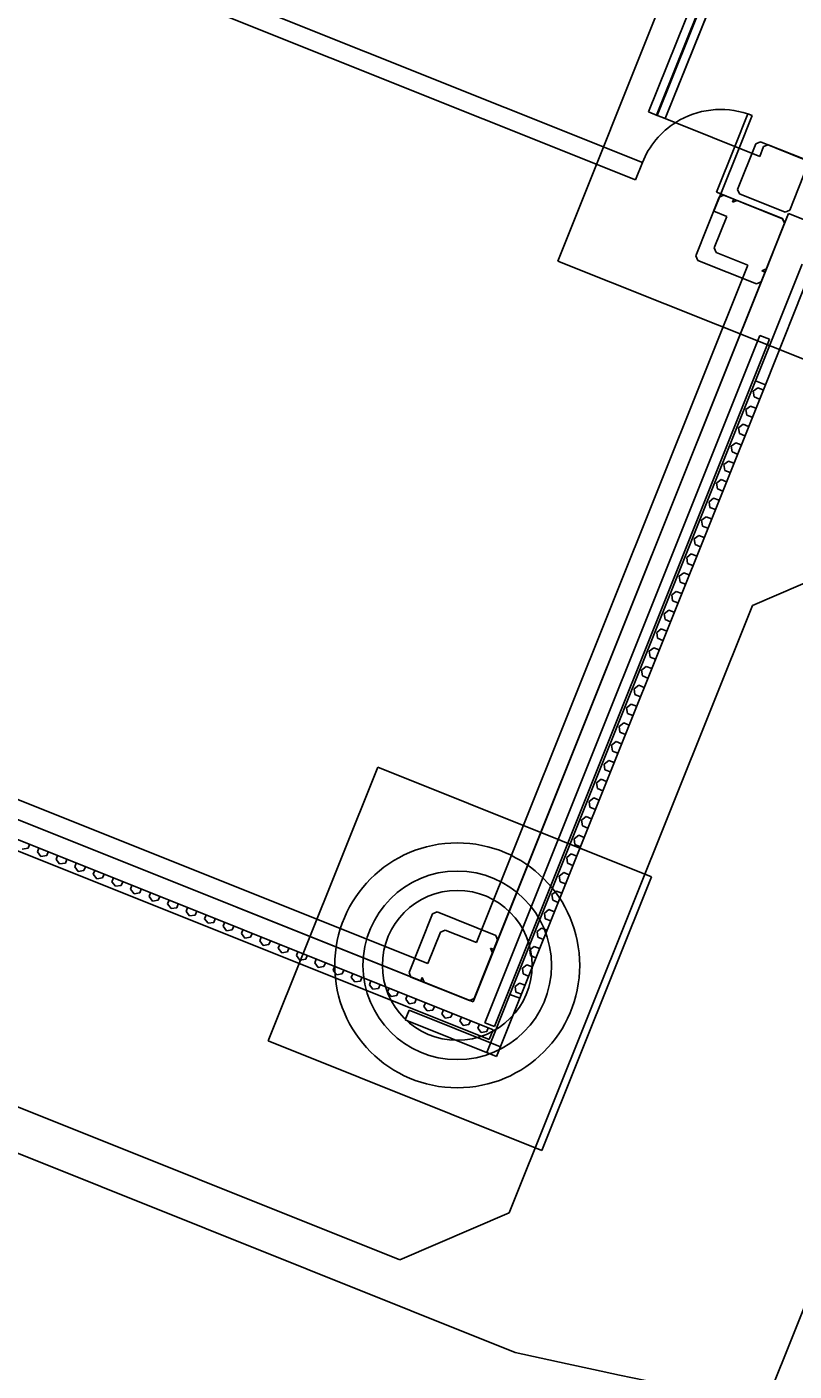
# Model space of a CAD drawing. Extents: x 468143 to 491361, y 1438528 to 1468730.
# Drawn here: x 488793.59 to 488820.92, y 1466835.35 to 1466883.24 of the extents above; entities that cross this region are included whole.
import ezdxf

# ---------------------------------------------------------------- set-up
doc = ezdxf.new("R2010")
doc.units = 0
doc.layers.add('Default', color=7, linetype='Continuous')
doc.layers.add('Xreference_dp', color=7, linetype='Continuous')

# ---------------------------------------------------------------- blocks, each defined once
blk = doc.blocks.new('FP_83-1_GROUND LEVEL PLAN')
at = {"layer": 'Default'}
for p, q in [((10229.28, -4482.41), (10227.13, -4483.66)), ((10229.28, -4482.41), (10229.28, -4480.69)), ((10233.58, -4482.41), (10233.58, -4480.69)), ((10235.72, -4483.66), (10233.58, -4482.41)), ((10237.87, -4482.41), (10235.72, -4483.66)), ((10237.87, -4482.41), (10237.87, -4480.69)), ((10242.17, -4482.41), (10242.17, -4480.69)), ((10244.31, -4483.66), (10242.17, -4482.41)), ((10246.46, -4482.41), (10244.31, -4483.66)), ((10246.46, -4482.41), (10246.46, -4480.69)), ((10250.75, -4482.41), (10250.75, -4480.69)), ((10252.89, -4483.66), (10250.75, -4482.41)), ((10255.03, -4482.41), (10252.89, -4483.66)), ((10255.03, -4482.41), (10255.03, -4480.69)), ((10259.32, -4482.41), (10259.32, -4480.69)), ((10261.46, -4483.66), (10259.32, -4482.41)), ((10263.6, -4482.41), (10261.46, -4483.66)), ((10263.6, -4482.41), (10263.6, -4480.69)), ((10267.88, -4482.41), (10267.88, -4480.69)), ((10270.02, -4483.66), (10267.88, -4482.41)), ((10272.16, -4482.41), (10270.02, -4483.66)), ((10272.16, -4482.41), (10272.16, -4480.69)), ((10276.43, -4482.41), (10276.43, -4480.69)), ((10278.57, -4483.66), (10276.43, -4482.41)), ((10280.7, -4482.41), (10278.57, -4483.66)), ((10280.7, -4482.41), (10280.7, -4480.69)), ((10284.97, -4482.41), (10284.97, -4480.69)), ((10287.11, -4483.66), (10284.97, -4482.41)), ((10289.24, -4482.41), (10287.11, -4483.66)), ((10289.24, -4482.41), (10289.24, -4480.69)), ((10293.5, -4482.41), (10293.5, -4480.69)), ((10295.63, -4483.66), (10293.5, -4482.41)), ((10297.76, -4482.41), (10295.63, -4483.66)), ((10297.76, -4482.41), (10297.76, -4480.69)), ((10302.02, -4482.41), (10302.02, -4480.69)), ((10304.15, -4483.66), (10302.02, -4482.41)), ((10306.27, -4482.41), (10304.15, -4483.66)), ((10306.27, -4482.41), (10306.27, -4480.69)), ((10310.52, -4482.41), (10310.52, -4480.69)), ((10312.65, -4483.66), (10310.52, -4482.41)), ((10314.77, -4482.41), (10312.65, -4483.66)), ((10314.77, -4482.41), (10314.77, -4480.69)), ((10319.02, -4482.41), (10319.02, -4480.69)), ((10321.14, -4483.66), (10319.02, -4482.41)), ((10323.26, -4482.41), (10321.14, -4483.66)), ((10323.26, -4482.41), (10323.26, -4480.69)), ((10327.5, -4482.41), (10327.5, -4480.69)), ((10329.62, -4483.66), (10327.5, -4482.41)), ((10331.73, -4482.41), (10329.62, -4483.66)), ((10331.73, -4482.41), (10331.73, -4480.69)), ((10335.96, -4482.41), (10335.96, -4480.69)), ((10338.08, -4483.66), (10335.96, -4482.41)), ((10340.19, -4482.41), (10338.08, -4483.66)), ((10340.19, -4482.41), (10340.19, -4480.69)), ((10344.42, -4482.41), (10344.42, -4480.69)), ((10346.53, -4483.66), (10344.42, -4482.41)), ((10348.64, -4482.41), (10346.53, -4483.66)), ((10348.64, -4482.41), (10348.64, -4480.69)), ((10352.85, -4482.41), (10352.85, -4480.69)), ((10354.96, -4483.66), (10352.85, -4482.41)), ((10357.07, -4482.41), (10354.96, -4483.66)), ((10357.07, -4482.41), (10357.07, -4480.69)), ((10361.28, -4482.41), (10361.28, -4480.69)), ((10363.38, -4483.66), (10361.28, -4482.41)), ((10365.48, -4482.41), (10363.38, -4483.66)), ((10365.48, -4482.41), (10365.48, -4480.69)), ((10369.68, -4482.41), (10369.68, -4480.69)), ((10371.78, -4483.66), (10369.68, -4482.41)), ((10373.88, -4482.41), (10371.78, -4483.66)), ((10373.88, -4482.41), (10373.88, -4480.69)), ((10378.07, -4482.41), (10378.07, -4480.69)), ((10380.17, -4483.66), (10378.07, -4482.41)), ((10382.26, -4482.41), (10380.17, -4483.66)), ((10382.26, -4482.41), (10382.26, -4480.69)), ((10386.45, -4482.41), (10386.45, -4480.69)), ((10388.54, -4483.66), (10386.45, -4482.41)), ((10390.63, -4482.41), (10388.54, -4483.66)), ((10390.63, -4482.41), (10390.63, -4480.69)), ((10394.81, -4482.41), (10394.81, -4480.69)), ((10396.89, -4483.66), (10394.81, -4482.41)), ((10398.98, -4482.41), (10396.89, -4483.66)), ((10398.98, -4482.41), (10398.98, -4480.69)), ((10403.15, -4482.41), (10403.15, -4480.69)), ((10405.23, -4483.66), (10403.15, -4482.41)), ((10407.31, -4482.41), (10405.23, -4483.66)), ((10407.31, -4482.41), (10407.31, -4480.69)), ((10411.47, -4482.41), (10411.47, -4480.69)), ((10413.54, -4483.66), (10411.47, -4482.41)), ((10415.62, -4482.41), (10413.54, -4483.66)), ((10415.62, -4482.41), (10415.62, -4480.69)), ((10419.77, -4482.41), (10419.77, -4480.69)), ((10421.84, -4483.66), (10419.77, -4482.41)), ((10423.92, -4482.41), (10421.84, -4483.66)), ((10423.92, -4482.41), (10423.92, -4480.69)), ((10428.05, -4482.41), (10428.05, -4480.69)), ((10430.12, -4483.66), (10428.05, -4482.41)), ((10432.19, -4482.41), (10430.12, -4483.66)), ((10432.19, -4482.41), (10432.19, -4480.69)), ((10436.32, -4482.41), (10436.32, -4480.69)), ((10438.38, -4483.66), (10436.32, -4482.41)), ((10440.44, -4482.41), (10438.38, -4483.66)), ((10440.44, -4482.41), (10440.44, -4480.69))]:
    blk.add_line(p, q, dxfattribs=at)
blk = doc.blocks.new('FP_100-1_GROUND LEVEL PLAN')
at = {"layer": 'Default'}
for p, q in [((10445.73, -4183.83), (10444.48, -4185.92)), ((10444.48, -4185.92), (10445.73, -4188.02)), ((10448.23, -4183.83), (10445.73, -4183.83)), ((10448.23, -4188.02), (10445.73, -4188.02)), ((10445.73, -4192.22), (10444.48, -4194.33)), ((10444.48, -4194.33), (10445.73, -4196.43)), ((10448.23, -4192.22), (10445.73, -4192.22)), ((10445.73, -4200.65), (10444.48, -4202.76)), ((10448.23, -4196.43), (10445.73, -4196.43)), ((10448.23, -4200.65), (10445.73, -4200.65)), ((10444.48, -4202.76), (10445.73, -4204.88)), ((10448.23, -4204.88), (10445.73, -4204.88)), ((10445.73, -4209.11), (10444.48, -4211.23)), ((10444.48, -4211.23), (10445.73, -4213.35)), ((10448.23, -4209.11), (10445.73, -4209.11)), ((10445.73, -4217.6), (10444.48, -4219.72)), ((10448.23, -4213.35), (10445.73, -4213.35)), ((10448.23, -4217.6), (10445.73, -4217.6)), ((10444.48, -4219.72), (10445.73, -4221.85)), ((10448.23, -4221.85), (10445.73, -4221.85)), ((10445.73, -4226.11), (10444.48, -4228.24)), ((10444.48, -4228.24), (10445.73, -4230.37)), ((10448.23, -4226.11), (10445.73, -4226.11)), ((10445.73, -4234.64), (10444.48, -4236.78)), ((10448.23, -4230.37), (10445.73, -4230.37)), ((10448.23, -4234.64), (10445.73, -4234.64)), ((10444.48, -4236.78), (10445.73, -4238.91)), ((10448.23, -4238.91), (10445.73, -4238.91)), ((10445.73, -4243.2), (10444.48, -4245.34)), ((10444.48, -4245.34), (10445.73, -4247.48)), ((10448.23, -4243.2), (10445.73, -4243.2)), ((10445.73, -4251.77), (10444.48, -4253.92)), ((10448.23, -4247.48), (10445.73, -4247.48)), ((10448.23, -4251.77), (10445.73, -4251.77)), ((10444.48, -4253.92), (10445.73, -4256.06)), ((10448.23, -4256.06), (10445.73, -4256.06)), ((10445.73, -4260.36), (10444.48, -4262.51)), ((10444.48, -4262.51), (10445.73, -4264.66)), ((10448.23, -4260.36), (10445.73, -4260.36)), ((10445.73, -4268.97), (10444.48, -4271.12)), ((10448.23, -4264.66), (10445.73, -4264.66)), ((10448.23, -4268.97), (10445.73, -4268.97)), ((10444.48, -4271.12), (10445.73, -4273.28)), ((10448.23, -4273.28), (10445.73, -4273.28)), ((10445.73, -4277.59), (10444.48, -4279.74)), ((10444.48, -4279.74), (10445.73, -4281.9)), ((10448.23, -4277.59), (10445.73, -4277.59)), ((10445.73, -4286.22), (10444.48, -4288.38)), ((10448.23, -4281.9), (10445.73, -4281.9)), ((10448.23, -4286.22), (10445.73, -4286.22)), ((10444.48, -4288.38), (10445.73, -4290.54)), ((10448.23, -4290.54), (10445.73, -4290.54)), ((10445.73, -4294.86), (10444.48, -4297.02)), ((10444.48, -4297.02), (10445.73, -4299.18)), ((10448.23, -4294.86), (10445.73, -4294.86)), ((10445.73, -4303.5), (10444.48, -4305.66)), ((10448.23, -4299.18), (10445.73, -4299.18)), ((10448.23, -4303.5), (10445.73, -4303.5)), ((10444.48, -4305.66), (10445.73, -4307.83)), ((10448.23, -4307.83), (10445.73, -4307.83)), ((10445.73, -4312.15), (10444.48, -4314.32)), ((10444.48, -4314.32), (10445.73, -4316.48)), ((10448.23, -4312.15), (10445.73, -4312.15)), ((10445.73, -4320.81), (10444.48, -4322.97)), ((10448.23, -4316.48), (10445.73, -4316.48)), ((10448.23, -4320.81), (10445.73, -4320.81)), ((10444.48, -4322.97), (10445.73, -4325.13)), ((10448.23, -4325.13), (10445.73, -4325.13)), ((10445.73, -4329.46), (10444.48, -4331.62)), ((10444.48, -4331.62), (10445.73, -4333.79)), ((10448.23, -4329.46), (10445.73, -4329.46)), ((10445.73, -4338.11), (10444.48, -4340.27)), ((10448.23, -4333.79), (10445.73, -4333.79)), ((10448.23, -4338.11), (10445.73, -4338.11)), ((10444.48, -4340.27), (10445.73, -4342.44)), ((10448.23, -4342.44), (10445.73, -4342.44)), ((10445.73, -4346.76), (10444.48, -4348.92)), ((10444.48, -4348.92), (10445.73, -4351.08)), ((10448.23, -4346.76), (10445.73, -4346.76)), ((10445.73, -4355.4), (10444.48, -4357.56)), ((10448.23, -4351.08), (10445.73, -4351.08)), ((10448.23, -4355.4), (10445.73, -4355.4)), ((10444.48, -4357.56), (10445.73, -4359.72)), ((10448.23, -4359.72), (10445.73, -4359.72)), ((10445.73, -4364.04), (10444.48, -4366.19)), ((10444.48, -4366.19), (10445.73, -4368.35)), ((10448.23, -4364.04), (10445.73, -4364.04)), ((10445.73, -4372.66), (10444.48, -4374.81)), ((10448.23, -4368.35), (10445.73, -4368.35)), ((10448.23, -4372.66), (10445.73, -4372.66)), ((10444.48, -4374.81), (10445.73, -4376.97)), ((10448.23, -4376.97), (10445.73, -4376.97)), ((10445.73, -4381.27), (10444.48, -4383.42)), ((10444.48, -4383.42), (10445.73, -4385.57)), ((10448.23, -4381.27), (10445.73, -4381.27)), ((10445.73, -4389.87), (10444.48, -4392.02)), ((10448.23, -4385.57), (10445.73, -4385.57)), ((10448.23, -4389.87), (10445.73, -4389.87)), ((10444.48, -4392.02), (10445.73, -4394.16)), ((10448.23, -4394.16), (10445.73, -4394.16)), ((10445.73, -4398.45), (10444.48, -4400.6)), ((10444.48, -4400.6), (10445.73, -4402.74)), ((10448.23, -4398.45), (10445.73, -4398.45)), ((10445.73, -4407.02), (10444.48, -4409.15)), ((10448.23, -4402.74), (10445.73, -4402.74)), ((10448.23, -4407.02), (10445.73, -4407.02)), ((10444.48, -4409.15), (10445.73, -4411.29)), ((10448.23, -4411.29), (10445.73, -4411.29)), ((10445.73, -4415.56), (10444.48, -4417.69)), ((10444.48, -4417.69), (10445.73, -4419.82)), ((10448.23, -4415.56), (10445.73, -4415.56)), ((10445.73, -4424.08), (10444.48, -4426.21)), ((10448.23, -4419.82), (10445.73, -4419.82)), ((10448.23, -4424.08), (10445.73, -4424.08)), ((10444.48, -4426.21), (10445.73, -4428.33)), ((10448.23, -4428.33), (10445.73, -4428.33)), ((10445.73, -4432.58), (10444.48, -4434.7)), ((10444.48, -4434.7), (10445.73, -4436.82)), ((10448.23, -4432.58), (10445.73, -4432.58)), ((10445.73, -4441.05), (10444.48, -4443.16)), ((10448.23, -4436.82), (10445.73, -4436.82)), ((10448.23, -4441.05), (10445.73, -4441.05)), ((10444.48, -4443.16), (10445.73, -4445.27)), ((10448.23, -4445.27), (10445.73, -4445.27)), ((10445.73, -4449.49), (10444.48, -4451.59)), ((10444.48, -4451.59), (10445.73, -4453.7)), ((10448.23, -4449.49), (10445.73, -4449.49)), ((10448.23, -4453.7), (10445.73, -4453.7)), ((10445.73, -4457.9), (10444.48, -4460)), ((10448.23, -4457.9), (10445.73, -4457.9)), ((10444.48, -4460), (10445.73, -4462.09)), ((10448.23, -4462.09), (10445.73, -4462.09))]:
    blk.add_line(p, q, dxfattribs=at)

msp = doc.modelspace()

# ---------------------------------------------------------------- linework, layer by layer
at = {"layer": 'Xreference_dp'}
for p, q in [((488822.525, 1466899.97), (488812.496, 1466874.902)), ((488812.496, 1466874.902), (488822.525, 1466899.97)), ((488815.518, 1466878.41), (488769.946, 1466896.641)), ((488815.733, 1466880.211), (488822.419, 1466896.923)), ((488816.016, 1466880.1), (488822.702, 1466896.812)), ((488816.043, 1466880.087), (488822.729, 1466896.799)), ((488816.326, 1466879.976), (488823.012, 1466896.688)), ((488823.012, 1466896.688), (488816.326, 1466879.976)), ((488769.699, 1466896.022), (488815.271, 1466877.791)), ((488810.986, 1466836.022), (488693.141, 1466883.168)), ((488816.043, 1466880.087), (488815.733, 1466880.211)), ((488816.326, 1466879.976), (488816.016, 1466880.1)), ((488816.326, 1466879.976), (488819.692, 1466878.629)), ((488818.8, 1466878.986), (488819.264, 1466880.144)), ((488818.955, 1466878.924), (488819.418, 1466880.082)), ((488819.418, 1466880.082), (488819.264, 1466880.144)), ((488818.149, 1466877.357), (488818.8, 1466878.986)), ((488818.304, 1466877.296), (488818.955, 1466878.924)), ((488819.553, 1466879.08), (488818.903, 1466877.455)), ((488819.715, 1466879.149), (488819.553, 1466879.08)), ((488819.692, 1466878.629), (488819.831, 1466878.978)), ((488821.34, 1466878.499), (488819.715, 1466879.149)), ((488819.831, 1466878.978), (488819.993, 1466879.047)), ((488819.993, 1466879.047), (488821.618, 1466878.397)), ((488815.271, 1466877.791), (488815.518, 1466878.41)), ((488820.76, 1466876.712), (488821.41, 1466878.337)), ((488806.873, 1466839.322), (488710.159, 1466878.014)), ((488818.304, 1466877.296), (488818.149, 1466877.357)), ((488818.903, 1466877.455), (488818.972, 1466877.292)), ((488818.253, 1466877.176), (488817.417, 1466875.087)), ((488818.304, 1466877.296), (488818.056, 1466876.677)), ((488818.415, 1466877.246), (488818.253, 1466877.176)), ((488818.768, 1466877.11), (488818.304, 1466877.296)), ((488820.504, 1466876.41), (488818.415, 1466877.246)), ((488818.721, 1466876.994), (488818.768, 1466877.11)), ((488818.884, 1466877.063), (488818.721, 1466876.994)), ((488820.509, 1466876.413), (488818.884, 1466877.063)), ((488818.972, 1466877.292), (488820.597, 1466876.642)), ((488818.056, 1466876.677), (488818.52, 1466876.491)), ((488818.52, 1466876.491), (488818.071, 1466875.369)), ((488820.574, 1466876.248), (488820.504, 1466876.41)), ((488820.578, 1466876.251), (488820.509, 1466876.413)), ((488820.578, 1466876.251), (488820.718, 1466876.599)), ((488820.597, 1466876.642), (488820.76, 1466876.712)), ((488820.718, 1466876.599), (488869.655, 1466857.021)), ((488819.738, 1466874.159), (488820.574, 1466876.248)), ((488819.928, 1466874.626), (488820.578, 1466876.251)), ((488817.417, 1466875.087), (488817.487, 1466874.925)), ((488818.071, 1466875.369), (488818.141, 1466875.206)), ((488818.141, 1466875.206), (488819.263, 1466874.758)), ((488819.263, 1466874.758), (488809.605, 1466850.618)), ((488810.224, 1466850.37), (488819.882, 1466874.51)), ((488812.496, 1466874.902), (488823.637, 1466870.445)), ((488823.637, 1466870.445), (488812.496, 1466874.902)), ((488817.487, 1466874.925), (488819.576, 1466874.089)), ((488821.205, 1466874.788), (488819.543, 1466870.635)), ((488819.766, 1466874.556), (488819.928, 1466874.626)), ((488819.882, 1466874.51), (488819.766, 1466874.556)), ((488819.882, 1466874.51), (488819.928, 1466874.626)), ((488819.892, 1466870.496), (488821.553, 1466874.649)), ((488819.576, 1466874.089), (488819.738, 1466874.159)), ((488819.694, 1466872.254), (488809.897, 1466847.766)), ((488810.246, 1466847.627), (488820.042, 1466872.115)), ((488820.042, 1466872.115), (488819.694, 1466872.254)), ((488810.798, 1466848.775), (488819.543, 1466870.635)), ((488819.543, 1466870.635), (488819.892, 1466870.496)), ((488819.892, 1466870.496), (488811.146, 1466848.635)), ((488807.872, 1466849.875), (488759.051, 1466869.407)), ((488758.803, 1466868.788), (488807.625, 1466849.256)), ((488757.628, 1466868.543), (488810.199, 1466847.512)), ((488810.06, 1466847.163), (488757.489, 1466868.195)), ((488819.43, 1466862.632), (488831.706, 1466867.893)), ((488810.773, 1466840.994), (488819.43, 1466862.632)), ((488806.089, 1466856.867), (488802.188, 1466847.118)), ((488802.188, 1466847.118), (488806.089, 1466856.867)), ((488815.837, 1466852.966), (488806.089, 1466856.867)), ((488806.089, 1466856.867), (488815.837, 1466852.966)), ((488819.294, 1466832.677), (488827.951, 1466854.316)), ((488811.937, 1466843.218), (488815.837, 1466852.966)), ((488815.837, 1466852.966), (488811.937, 1466843.218)), ((488808.038, 1466851.644), (488807.202, 1466849.555)), ((488808.201, 1466851.713), (488808.038, 1466851.644)), ((488810.29, 1466850.878), (488808.201, 1466851.713)), ((488808.321, 1466850.997), (488807.872, 1466849.875)), ((488808.484, 1466851.067), (488808.321, 1466850.997)), ((488809.605, 1466850.618), (488808.484, 1466851.067)), ((488809.523, 1466848.626), (488810.359, 1466850.715)), ((488810.359, 1466850.715), (488810.29, 1466850.878)), ((488809.528, 1466848.629), (488810.178, 1466850.254)), ((488810.178, 1466850.254), (488810.108, 1466850.417)), ((488810.108, 1466850.417), (488810.224, 1466850.37)), ((488810.178, 1466850.254), (488810.222, 1466850.363)), ((488807.202, 1466849.555), (488807.272, 1466849.392)), ((488807.272, 1466849.392), (488809.361, 1466848.557)), ((488807.625, 1466849.256), (488807.671, 1466849.372)), ((488807.625, 1466849.256), (488807.741, 1466849.21)), ((488807.671, 1466849.372), (488807.741, 1466849.21)), ((488807.741, 1466849.21), (488809.365, 1466848.56)), ((488809.361, 1466848.557), (488809.523, 1466848.626)), ((488809.365, 1466848.56), (488809.528, 1466848.629)), ((488809.482, 1466848.513), (488809.528, 1466848.629)), ((488810.798, 1466848.775), (488809.969, 1466846.703)), ((488810.317, 1466846.563), (488811.146, 1466848.635)), ((488811.146, 1466848.635), (488810.798, 1466848.775)), ((488807.207, 1466848.212), (488807.067, 1466847.863)), ((488810.456, 1466846.912), (488807.207, 1466848.212)), ((488809.365, 1466848.56), (488809.482, 1466848.513)), ((488807.067, 1466847.863), (488810.317, 1466846.563)), ((488809.897, 1466847.766), (488810.246, 1466847.627)), ((488810.199, 1466847.512), (488810.06, 1466847.163)), ((488802.188, 1466847.118), (488811.937, 1466843.218)), ((488811.937, 1466843.218), (488802.188, 1466847.118)), ((488809.969, 1466846.703), (488810.317, 1466846.563)), ((488810.317, 1466846.563), (488810.456, 1466846.912)), ((488810.773, 1466840.994), (488806.873, 1466839.322))]:
    msp.add_line(p, q, dxfattribs=at)
msp.add_lwpolyline([(488175.268, 1467102.238), (488809.482, 1466848.513), (488820.718, 1466876.599), (488922.306, 1466835.957), (489050.918, 1467157.435), (488315.116, 1467451.802)], close=True, dxfattribs=at)
for radius in [4.362, 3.358, 2.668]:
    msp.add_circle((488808.92, 1466849.81), radius, dxfattribs=at)
for centre, radius, start, end in [((489145.025, 1468591.691), 1909.856, 245.367119, 306.927397), ((489143.904, 1468591.414), 1816.82, 245.367871, 299.964552), ((489145.025, 1468591.691), 1836.856, 245.367119, 266.145622), ((489145.025, 1468591.691), 1837.356, 245.367119, 266.145622), ((489145.025, 1468591.691), 1838.856, 245.367119, 266.145622), ((489145.025, 1468591.691), 1842.856, 245.367119, 265.633917), ((489082.609, 1468074.588), 1281, 245.215334, 263.117525), ((489082.609, 1468074.588), 1285, 245.215334, 263.117525), ((489082.609, 1468074.588), 1279, 246.31091, 259.743704), ((489082.609, 1468074.588), 1279.5, 246.310894, 259.743704), ((489082.609, 1468074.588), 1300, 245.215334, 263.117525), ((489082.609, 1468074.588), 1300, 245.215334, 263.229815), ((489082.609, 1468074.588), 1304, 245.215334, 263.117525), ((489145.025, 1468591.691), 1878.856, 245.367119, 266.78234), ((489145.025, 1468591.691), 1878.856, 245.367119, 266.78234), ((489145.025, 1468591.691), 1880.356, 245.367119, 266.78234), ((489145.025, 1468591.691), 1881.106, 245.367119, 266.78234), ((488818.304, 1466877.296), 3.006, 71.3744, 122.1613), ((488818.304, 1466877.296), 3.006, 122.1613, 158.1955), ((489082.609, 1468074.588), 1305.5, 246.301781, 263.117525), ((489082.609, 1468074.588), 1306, 246.301757, 263.117525), ((489145.025, 1468591.691), 1890.606, 245.367119, 263.85174), ((489145.025, 1468591.691), 1891.356, 245.367119, 267.590916), ((489145.025, 1468591.691), 1892.856, 245.367119, 267.590916), ((489145.025, 1468591.691), 1894.856, 245.367119, 267.586344), ((489145.025, 1468591.691), 1909.356, 245.367119, 267.721021), ((489145.025, 1468591.691), 1910.356, 245.374481, 267.721041), ((489082.609, 1468074.588), 1268, 257.630594, 263.117522)]:
    msp.add_arc(centre, radius, start, end, dxfattribs=at)

# ---------------------------------------------------------------- block references
at = {"layer": 'Xreference_dp', "xscale": 0.0833333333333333, "yscale": 0.08333333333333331, "rotation": -21.804483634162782}
for name in ['FP_100-1_GROUND LEVEL PLAN', 'FP_83-1_GROUND LEVEL PLAN']:
    msp.add_blockref(name, (488140.926, 1467517.425), dxfattribs=at)

doc.saveas('drawing.dxf')
